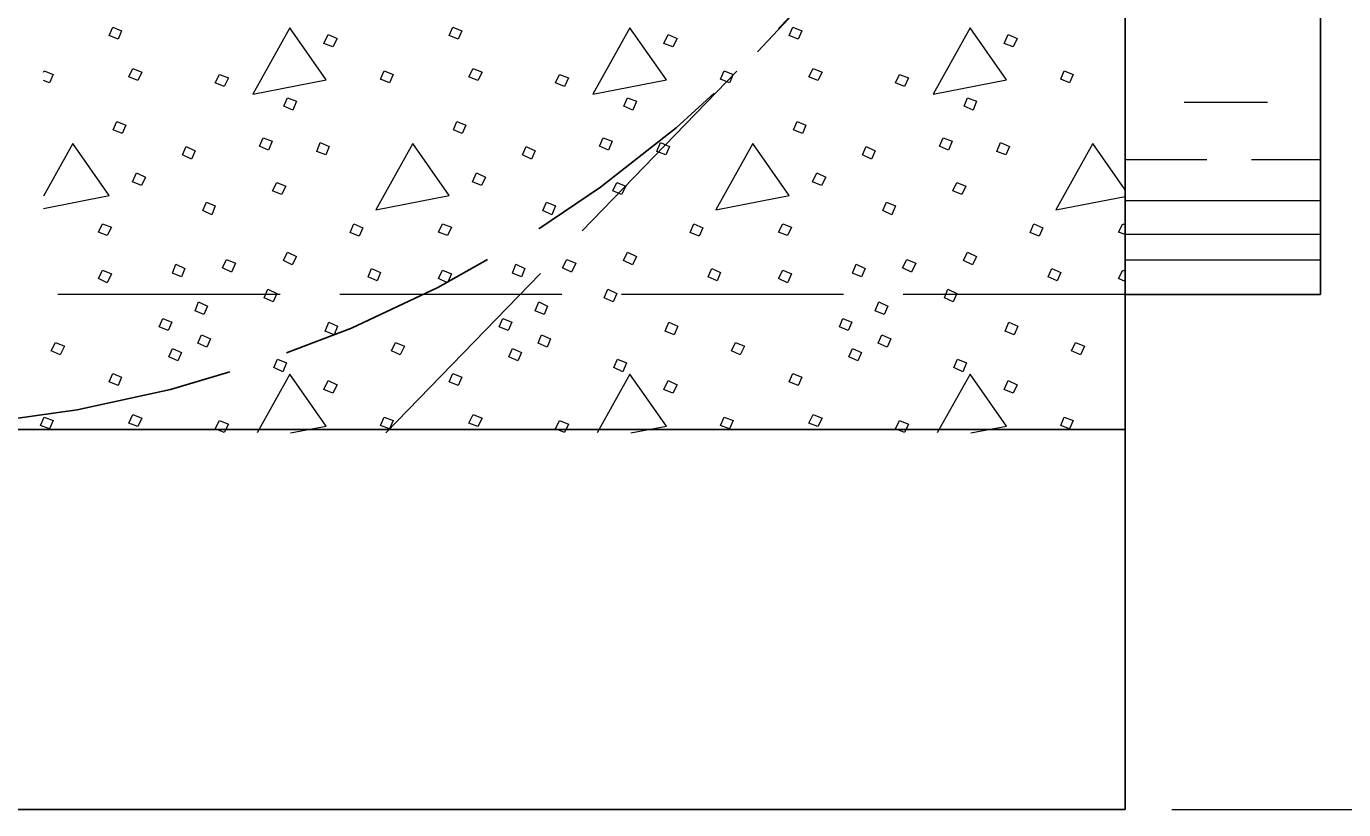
# Model space of a CAD drawing. Extents: x 1036.7 to 1070.7, y 883.9 to 905.9.
# Drawn here: x 1060.639 to 1062.846, y 886.963 to 888.274 of the extents above; entities that cross this region are included whole.
import ezdxf

# ---------------------------------------------------------------- set-up
doc = ezdxf.new("R2010")
doc.units = 0
doc.header["$LTSCALE"] = 0.062
doc.linetypes.add('LONG_DASHED', pattern=[7.5, 6, -1.5])
doc.layers.add('1', color=7, linetype='Continuous', lineweight=13)

msp = doc.modelspace()

# ---------------------------------------------------------------- linework, layer by layer
at = {"layer": '1', "lineweight": 25}
for p, q in [((1062.47975, 886.96275), (1062.47975, 892.494)), ((1062.80667, 891.61667), (1062.80667, 887.82533)), ((1062.80667, 887.82533), (1062.47975, 887.82533)), ((1062.47975, 887.59908), (1058.22342, 887.59908)), ((1062.47975, 886.96275), (1058.22342, 886.96275))]:
    msp.add_line(p, q, dxfattribs=at)
at = {"layer": '1', "linetype": 'LONG_DASHED'}
for p, q in [((1061.24108, 887.59333), (1062.47975, 888.869)), ((1062.47975, 887.82533), (1060.66742, 887.82533))]:
    msp.add_line(p, q, dxfattribs=at)
at = {"layer": '1'}
for p, q in [((1060.66742, 888.19717), (1060.6685, 888.19967)), ((1062.57825, 888.14717), (1062.71817, 888.14717)), ((1060.7165, 888.07775), (1060.66742, 887.98992)), ((1062.47975, 888.00058), (1062.42567, 888.07775)), ((1062.47975, 888.05117), (1062.6165, 888.05117)), ((1062.69133, 888.05117), (1062.80667, 888.05117)), ((1062.47975, 887.98233), (1062.80667, 887.98233)), ((1062.47567, 887.94375), (1062.47975, 887.94208)), ((1062.47975, 887.92608), (1062.80667, 887.92608)), ((1062.47975, 887.883), (1062.80667, 887.883)), ((1062.47567, 887.86583), (1062.47975, 887.86417)), ((1061.08033, 887.69192), (1061.02525, 887.59333)), ((1061.65, 887.69192), (1061.595, 887.59333)), ((1062.21975, 887.69192), (1062.16467, 887.59333)), ((1062.55783, 886.96275), (1063.41092, 886.96275))]:
    msp.add_line(p, q, dxfattribs=at)
for points in [[(1060.78342, 888.27258), (1060.79842, 888.26658), (1060.79242, 888.25258), (1060.77742, 888.25858)], [(1061.08033, 888.27158), (1061.01833, 888.16067), (1061.14125, 888.18467)], [(1061.14425, 888.26058), (1061.15925, 888.25358), (1061.15225, 888.23958), (1061.13725, 888.24558)], [(1061.35317, 888.27258), (1061.36817, 888.26658), (1061.36217, 888.25258), (1061.34717, 888.25858)], [(1061.65, 888.27158), (1061.58808, 888.16067), (1061.711, 888.18467)], [(1061.714, 888.26058), (1061.729, 888.25358), (1061.722, 888.23958), (1061.707, 888.24558)], [(1061.92292, 888.27258), (1061.93792, 888.26658), (1061.93192, 888.25258), (1061.91692, 888.25858)], [(1062.21975, 888.27158), (1062.15775, 888.16067), (1062.28075, 888.18467)], [(1062.28375, 888.26058), (1062.29875, 888.25358), (1062.29175, 888.23958), (1062.27675, 888.24558)], [(1060.81742, 888.20367), (1060.83242, 888.19767), (1060.82542, 888.18367), (1060.81042, 888.18967)], [(1060.96233, 888.19367), (1060.97733, 888.18767), (1060.97033, 888.17367), (1060.95533, 888.17967)], [(1061.23825, 888.19967), (1061.25325, 888.19367), (1061.24725, 888.17967), (1061.23225, 888.18567)], [(1061.38717, 888.20367), (1061.40217, 888.19767), (1061.39517, 888.18367), (1061.38017, 888.18967)], [(1061.53208, 888.19367), (1061.54708, 888.18767), (1061.54008, 888.17367), (1061.52508, 888.17967)], [(1061.80792, 888.19967), (1061.82292, 888.19367), (1061.81692, 888.17967), (1061.80192, 888.18567)], [(1061.95692, 888.20367), (1061.97192, 888.19767), (1061.96492, 888.18367), (1061.94992, 888.18967)], [(1062.10183, 888.19367), (1062.11683, 888.18767), (1062.10983, 888.17367), (1062.09483, 888.17967)], [(1062.37767, 888.19967), (1062.39267, 888.19367), (1062.38667, 888.17967), (1062.37167, 888.18567)], [(1061.07633, 888.15467), (1061.09133, 888.14867), (1061.08533, 888.13367), (1061.07033, 888.14067)], [(1061.646, 888.15467), (1061.661, 888.14867), (1061.655, 888.13367), (1061.64, 888.14067)], [(1062.21575, 888.15467), (1062.23075, 888.14867), (1062.22475, 888.13367), (1062.20975, 888.14067)], [(1060.79042, 888.11467), (1060.80542, 888.10867), (1060.79942, 888.09467), (1060.78442, 888.10067)], [(1061.36017, 888.11467), (1061.37517, 888.10867), (1061.36917, 888.09467), (1061.35417, 888.10067)], [(1061.92992, 888.11467), (1061.94492, 888.10867), (1061.93892, 888.09467), (1061.92392, 888.10067)], [(1061.03533, 888.08767), (1061.05033, 888.08167), (1061.04433, 888.06675), (1061.02933, 888.07375)], [(1061.60508, 888.08767), (1061.62008, 888.08167), (1061.61408, 888.06675), (1061.59908, 888.07375)], [(1062.17475, 888.08767), (1062.18975, 888.08167), (1062.18375, 888.06675), (1062.16875, 888.07375)], [(1060.90642, 888.07275), (1060.92133, 888.06575), (1060.91542, 888.05175), (1060.90042, 888.05875)], [(1061.13125, 888.07967), (1061.14625, 888.07275), (1061.14025, 888.05875), (1061.12525, 888.06475)], [(1061.28617, 888.07775), (1061.22425, 887.96675), (1061.34717, 887.99075)], [(1061.47608, 888.07275), (1061.49108, 888.06575), (1061.48508, 888.05175), (1061.47008, 888.05875)], [(1061.701, 888.07967), (1061.716, 888.07275), (1061.71, 888.05875), (1061.695, 888.06475)], [(1061.85592, 888.07775), (1061.794, 887.96675), (1061.91692, 887.99075)], [(1062.04583, 888.07275), (1062.06083, 888.06575), (1062.05483, 888.05175), (1062.03983, 888.05875)], [(1062.27075, 888.07967), (1062.28575, 888.07275), (1062.27975, 888.05875), (1062.26475, 888.06475)], [(1060.82342, 888.02875), (1060.83842, 888.02175), (1060.83142, 888.00775), (1060.81642, 888.01375)], [(1061.39317, 888.02875), (1061.40817, 888.02175), (1061.40117, 888.00775), (1061.38617, 888.01375)], [(1061.96292, 888.02875), (1061.97792, 888.02175), (1061.97092, 888.00775), (1061.95592, 888.01375)], [(1061.05833, 888.01275), (1061.07333, 888.00675), (1061.06633, 887.99275), (1061.05133, 887.99875)], [(1061.628, 888.01275), (1061.643, 888.00675), (1061.636, 887.99275), (1061.62108, 887.99875)], [(1062.19775, 888.01275), (1062.21275, 888.00675), (1062.20575, 887.99275), (1062.19075, 887.99875)], [(1060.94033, 887.97975), (1060.95533, 887.97375), (1060.94933, 887.95875), (1060.93433, 887.96575)], [(1061.51008, 887.97975), (1061.52508, 887.97375), (1061.51908, 887.95875), (1061.50408, 887.96575)], [(1062.07983, 887.97975), (1062.09483, 887.97375), (1062.08883, 887.95875), (1062.07383, 887.96575)], [(1060.76642, 887.94375), (1060.78142, 887.93775), (1060.77442, 887.92383), (1060.75942, 887.92975)], [(1061.18725, 887.94375), (1061.20225, 887.93675), (1061.19625, 887.92283), (1061.18125, 887.92883)], [(1061.33617, 887.94375), (1061.35117, 887.93775), (1061.34417, 887.92383), (1061.32917, 887.92975)], [(1061.757, 887.94375), (1061.772, 887.93675), (1061.766, 887.92283), (1061.751, 887.92883)], [(1061.90592, 887.94375), (1061.92092, 887.93775), (1061.91392, 887.92383), (1061.89892, 887.92975)], [(1062.32675, 887.94375), (1062.34167, 887.93675), (1062.33567, 887.92283), (1062.32075, 887.92883)], [(1060.97433, 887.88383), (1060.98933, 887.87783), (1060.98233, 887.86283), (1060.96733, 887.86983)], [(1061.07633, 887.89583), (1061.09133, 887.88883), (1061.08433, 887.87483), (1061.06933, 887.88183)], [(1061.54408, 887.88383), (1061.55908, 887.87783), (1061.55208, 887.86283), (1061.53708, 887.86983)], [(1061.646, 887.89583), (1061.661, 887.88883), (1061.654, 887.87483), (1061.639, 887.88183)], [(1062.11383, 887.88383), (1062.12883, 887.87783), (1062.12183, 887.86283), (1062.10683, 887.86983)], [(1062.21575, 887.89583), (1062.23075, 887.88883), (1062.22375, 887.87483), (1062.20875, 887.88183)], [(1060.76642, 887.86583), (1060.78142, 887.85983), (1060.77442, 887.84483), (1060.75942, 887.85183)], [(1060.88942, 887.87583), (1060.90442, 887.86883), (1060.89842, 887.85483), (1060.88342, 887.86083)], [(1061.21725, 887.86883), (1061.23225, 887.86183), (1061.22625, 887.84783), (1061.21125, 887.85483)], [(1061.33617, 887.86583), (1061.35117, 887.85983), (1061.34417, 887.84483), (1061.32917, 887.85183)], [(1061.45908, 887.87583), (1061.47408, 887.86883), (1061.46808, 887.85483), (1061.45308, 887.86083)], [(1061.787, 887.86883), (1061.80192, 887.86183), (1061.796, 887.84783), (1061.781, 887.85483)], [(1061.90592, 887.86583), (1061.92092, 887.85983), (1061.91392, 887.84483), (1061.89892, 887.85183)], [(1062.02883, 887.87583), (1062.04383, 887.86883), (1062.03783, 887.85483), (1062.02283, 887.86083)], [(1062.35667, 887.86883), (1062.37167, 887.86183), (1062.36567, 887.84783), (1062.35067, 887.85483)], [(1061.04333, 887.83383), (1061.05833, 887.82683), (1061.05233, 887.81283), (1061.03733, 887.81983)], [(1061.61308, 887.83383), (1061.628, 887.82683), (1061.62208, 887.81283), (1061.60708, 887.81983)], [(1062.18275, 887.83383), (1062.19775, 887.82683), (1062.19175, 887.81283), (1062.17675, 887.81983)], [(1060.92733, 887.81283), (1060.94233, 887.80583), (1060.93633, 887.79183), (1060.92133, 887.79783)], [(1061.49708, 887.81283), (1061.51208, 887.80583), (1061.50608, 887.79183), (1061.49108, 887.79783)], [(1062.06683, 887.81283), (1062.08183, 887.80583), (1062.07583, 887.79183), (1062.06083, 887.79783)], [(1060.86742, 887.78492), (1060.88242, 887.77892), (1060.87642, 887.76492), (1060.86142, 887.77092)], [(1061.14525, 887.77892), (1061.16025, 887.77192), (1061.15425, 887.75792), (1061.13925, 887.76392)], [(1061.43717, 887.78492), (1061.45208, 887.77892), (1061.44617, 887.76492), (1061.43117, 887.77092)], [(1061.715, 887.77892), (1061.73, 887.77192), (1061.724, 887.75792), (1061.709, 887.76392)], [(1062.00683, 887.78492), (1062.02183, 887.77892), (1062.01583, 887.76492), (1062.00083, 887.77092)], [(1062.28475, 887.77892), (1062.29975, 887.77192), (1062.29375, 887.75792), (1062.27875, 887.76392)], [(1060.93233, 887.75792), (1060.94733, 887.75092), (1060.94133, 887.73692), (1060.92633, 887.74392)], [(1061.50208, 887.75792), (1061.51708, 887.75092), (1061.51108, 887.73692), (1061.49608, 887.74392)], [(1062.07183, 887.75792), (1062.08683, 887.75092), (1062.08083, 887.73692), (1062.06583, 887.74392)], [(1060.6875, 887.74492), (1060.7025, 887.73892), (1060.6955, 887.72392), (1060.6805, 887.73092)], [(1060.88342, 887.73492), (1060.89842, 887.72792), (1060.89242, 887.71392), (1060.87742, 887.72092)], [(1061.25725, 887.74492), (1061.27217, 887.73892), (1061.26525, 887.72392), (1061.25025, 887.73092)], [(1061.45308, 887.73492), (1061.46808, 887.72792), (1061.46208, 887.71392), (1061.44717, 887.72092)], [(1061.82692, 887.74492), (1061.84192, 887.73892), (1061.83492, 887.72392), (1061.81992, 887.73092)], [(1062.02283, 887.73492), (1062.03783, 887.72792), (1062.03183, 887.71392), (1062.01683, 887.72092)], [(1062.39667, 887.74492), (1062.41167, 887.73892), (1062.40467, 887.72392), (1062.38967, 887.73092)], [(1061.05933, 887.71692), (1061.07433, 887.71092), (1061.06833, 887.69592), (1061.05333, 887.70292)], [(1061.629, 887.71692), (1061.644, 887.71092), (1061.638, 887.69592), (1061.62308, 887.70292)], [(1062.19875, 887.71692), (1062.21375, 887.71092), (1062.20775, 887.69592), (1062.19275, 887.70292)], [(1060.78342, 887.69292), (1060.79842, 887.68692), (1060.79242, 887.67292), (1060.77742, 887.67892)], [(1061.35317, 887.69292), (1061.36817, 887.68692), (1061.36217, 887.67292), (1061.34717, 887.67892)], [(1061.92292, 887.69292), (1061.93792, 887.68692), (1061.93192, 887.67292), (1061.91692, 887.67892)], [(1061.14425, 887.68092), (1061.15925, 887.67392), (1061.15225, 887.65992), (1061.13725, 887.66592)], [(1061.714, 887.68092), (1061.729, 887.67392), (1061.722, 887.65992), (1061.707, 887.66592)], [(1062.28375, 887.68092), (1062.29875, 887.67392), (1062.29175, 887.65992), (1062.27675, 887.66592)], [(1060.6685, 887.62), (1060.6835, 887.614), (1060.6775, 887.6), (1060.6625, 887.606)], [(1060.81742, 887.624), (1060.83242, 887.618), (1060.82542, 887.604), (1060.81042, 887.61)], [(1061.23825, 887.62), (1061.25325, 887.614), (1061.24725, 887.6), (1061.23225, 887.606)], [(1061.38717, 887.624), (1061.40217, 887.618), (1061.39517, 887.604), (1061.38017, 887.61)], [(1061.80792, 887.62), (1061.82292, 887.614), (1061.81692, 887.6), (1061.80192, 887.606)], [(1061.95692, 887.624), (1061.97192, 887.618), (1061.96492, 887.604), (1061.94992, 887.61)], [(1062.37767, 887.62), (1062.39267, 887.614), (1062.38667, 887.6), (1062.37167, 887.606)], [(1060.96233, 887.614), (1060.97733, 887.608), (1060.97033, 887.594), (1060.95533, 887.6)], [(1061.53208, 887.614), (1061.54708, 887.608), (1061.54008, 887.594), (1061.52508, 887.6)], [(1062.10183, 887.614), (1062.11683, 887.608), (1062.10983, 887.594), (1062.09483, 887.6)]]:
    msp.add_lwpolyline(points, close=True, dxfattribs=at)
for points in [[(1060.6685, 888.19967), (1060.6835, 888.19367), (1060.6775, 888.17967), (1060.66742, 888.18367)], [(1060.66742, 887.96933), (1060.77742, 887.99075), (1060.7165, 888.07775)], [(1062.42567, 888.07775), (1062.36367, 887.96675), (1062.47975, 887.98942)], [(1062.47975, 887.92542), (1062.46867, 887.92975), (1062.47567, 887.94375)], [(1062.47975, 887.84667), (1062.46867, 887.85183), (1062.47567, 887.86583)], [(1061.08158, 887.59333), (1061.14125, 887.605), (1061.08033, 887.69192)], [(1061.65125, 887.59333), (1061.711, 887.605), (1061.65, 887.69192)], [(1062.221, 887.59333), (1062.28075, 887.605), (1062.21975, 887.69192)]]:
    msp.add_lwpolyline(points, dxfattribs=at)
at = {"layer": '1', "linetype": 'LONG_DASHED', "lineweight": 25}
msp.add_ellipse((1060.35006, 889.72842), major_axis=(2.1297, 0), ratio=0.999895, start_param=3.2863203, end_param=8.1610756, dxfattribs=at)

doc.saveas('drawing.dxf')
